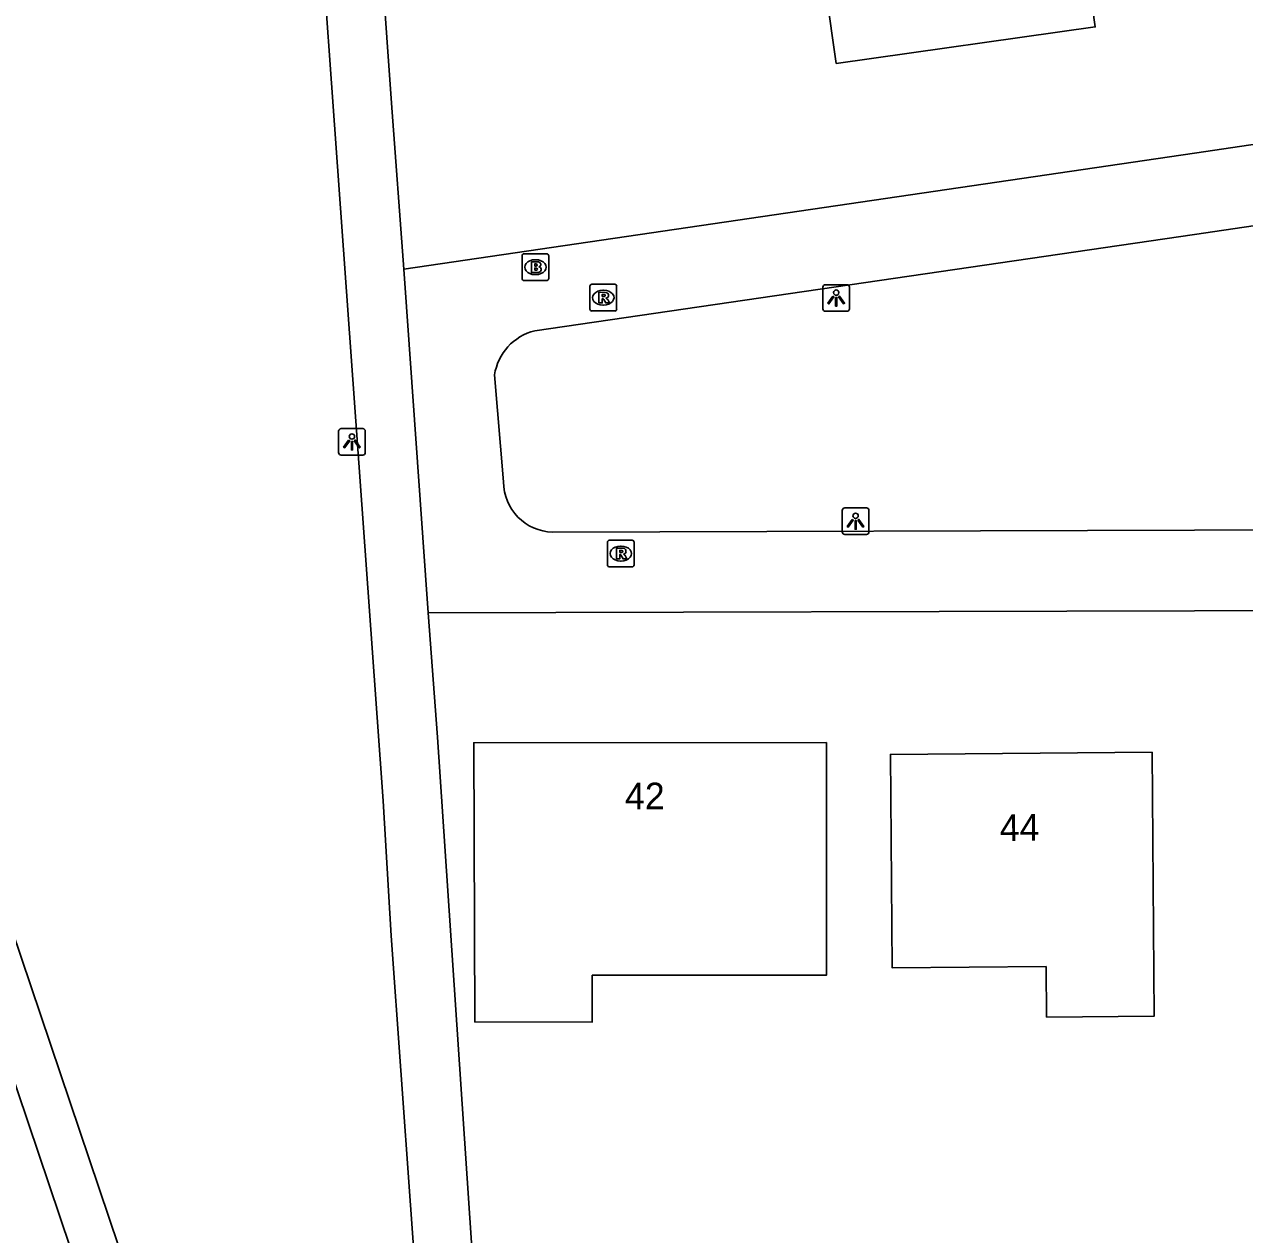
# Model space of a CAD drawing. Extents: x 162675 to 163482, y 379761 to 381227.
# Drawn here: x 162956.15 to 163001.87, y 380541.88 to 380587.25 of the extents above; entities that cross this region are included whole.
import ezdxf

# ---------------------------------------------------------------- set-up
doc = ezdxf.new("R2010")
doc.units = 0
for name, color, linetype in [('IMGEO_Brandkraan', 7, 'Continuous'), ('IMGEO_Lichtpunt', 7, 'Continuous'), ('IMGEO_Pand', 7, 'Continuous'), ('IMGEO_Pand_nummerreeks', 7, 'Continuous'), ('IMGEO_Rijbaan_lokaal_open', 7, 'Continuous'), ('IMGEO_Rioolput', 7, 'Continuous'), ('IMGEO_Voetpad_open', 7, 'Continuous')]:
    doc.layers.add(name, color=color, linetype=linetype)

msp = doc.modelspace()

# ---------------------------------------------------------------- linework, layer by layer
at = {"layer": 'IMGEO_Brandkraan'}
for p, q in [((162974.797, 380577.724), (162974.797, 380578.576)), ((162974.872, 380578.65), (162975.724, 380578.65)), ((162975.285, 380578.43), (162975.31, 380578.43)), ((162975.798, 380578.576), (162975.798, 380577.724)), ((162975.724, 380577.65), (162974.872, 380577.65)), ((162975.308, 380577.87), (162975.283, 380577.87))]:
    msp.add_line(p, q, dxfattribs=at)
for points in [[(162974.797, 380577.724), (162974.797, 380578.576)], [(162974.872, 380578.65), (162975.724, 380578.65)], [(162975.798, 380578.576), (162975.798, 380577.724)], [(162975.145, 380578.35), (162975.145, 380577.95), (162975.358, 380577.95)], [(162975.376, 380578.35), (162975.145, 380578.35)], [(162975.324, 380578.269), (162975.27, 380578.269), (162975.27, 380578.193)], [(162975.27, 380578.193), (162975.323, 380578.193)], [(162975.332, 380578.117), (162975.27, 380578.117), (162975.27, 380578.036)], [(162975.27, 380578.036), (162975.332, 380578.036)], [(162975.724, 380577.65), (162974.872, 380577.65)]]:
    msp.add_lwpolyline(points, dxfattribs=at)
for centre, radius, start, end in [((162974.874, 380578.574), 0.0765, 91.552, 178.448), ((162974.874, 380578.574), 0.0765, 91.552, 178.448), ((162975.722, 380578.574), 0.0765, 1.552, 88.448), ((162975.722, 380578.574), 0.0765, 1.552, 88.448), ((162975.325, 380578.231), 0.0379, 267.8285, 90.9355), ((162975.333, 380578.076), 0.0404, 269.8759, 90.5077), ((162975.364, 380578.201), 0.251, 268.6676, 293.5347), ((162975.38, 380578.205), 0.145, 59.4692, 91.5367), ((162975.405, 380578.252), 0.0922, 285.5137, 58.1501), ((162975.41, 380578.06), 0.105, 301.3115, 78.989), ((162974.874, 380577.726), 0.0765, 181.552, 268.448), ((162974.874, 380577.726), 0.0765, 181.552, 268.448), ((162975.722, 380577.726), 0.0765, 271.552, 358.448), ((162975.722, 380577.726), 0.0765, 271.552, 358.448)]:
    msp.add_arc(centre, radius, start, end, dxfattribs=at)
for centre, major_axis, ratio, start_param, end_param in [((162975.284, 380578.15), (-0.387, 0.002), 0.722429, 4.712389, 7.853982), ((162975.309, 380578.15), (-0.39, 0.002), 0.717154, 1.570796, 4.712389)]:
    msp.add_ellipse(centre, major_axis=major_axis, ratio=ratio, start_param=start_param, end_param=end_param, dxfattribs=at)
at = {"layer": 'IMGEO_Lichtpunt'}
for p, q in [((162986.973, 380577.492), (162986.165, 380577.492)), ((162986.973, 380577.492), (162986.165, 380577.492)), ((162986.071, 380577.397), (162986.071, 380576.59)), ((162986.071, 380577.397), (162986.071, 380576.59)), ((162987.067, 380576.59), (162987.067, 380577.397)), ((162987.067, 380576.59), (162987.067, 380577.397)), ((162986.165, 380576.496), (162986.973, 380576.496)), ((162986.165, 380576.496), (162986.973, 380576.496)), ((162967.924, 380572.003), (162967.924, 380571.196)), ((162967.924, 380572.003), (162967.924, 380571.196)), ((162968.826, 380572.098), (162968.018, 380572.098)), ((162968.826, 380572.098), (162968.018, 380572.098)), ((162968.92, 380571.196), (162968.92, 380572.003)), ((162968.92, 380571.196), (162968.92, 380572.003)), ((162968.018, 380571.102), (162968.826, 380571.102)), ((162968.018, 380571.102), (162968.826, 380571.102)), ((162986.798, 380569.031), (162986.798, 380568.224)), ((162986.798, 380569.031), (162986.798, 380568.224)), ((162987.7, 380569.126), (162986.892, 380569.126)), ((162987.7, 380569.126), (162986.892, 380569.126)), ((162987.794, 380568.224), (162987.794, 380569.031)), ((162987.794, 380568.224), (162987.794, 380569.031)), ((162986.892, 380568.13), (162987.7, 380568.13)), ((162986.892, 380568.13), (162987.7, 380568.13))]:
    msp.add_line(p, q, dxfattribs=at)
for points in [[(162986.445, 380577.061), (162986.484, 380577.033), (162986.296, 380576.771), (162986.258, 380576.798), (162986.445, 380577.061)], [(162986.547, 380577.013), (162986.594, 380577.013), (162986.594, 380576.691), (162986.547, 380576.691), (162986.547, 380577.013)], [(162986.657, 380577.033), (162986.695, 380577.06), (162986.882, 380576.798), (162986.843, 380576.77), (162986.657, 380577.033)], [(162968.298, 380571.667), (162968.337, 380571.639), (162968.149, 380571.377), (162968.111, 380571.404), (162968.298, 380571.667)], [(162968.4, 380571.619), (162968.447, 380571.619), (162968.447, 380571.297), (162968.4, 380571.297), (162968.4, 380571.619)], [(162968.51, 380571.639), (162968.548, 380571.666), (162968.735, 380571.404), (162968.696, 380571.376), (162968.51, 380571.639)], [(162987.172, 380568.695), (162987.211, 380568.667), (162987.023, 380568.405), (162986.985, 380568.432), (162987.172, 380568.695)], [(162987.274, 380568.647), (162987.321, 380568.647), (162987.321, 380568.325), (162987.274, 380568.325), (162987.274, 380568.647)], [(162987.384, 380568.667), (162987.422, 380568.694), (162987.609, 380568.432), (162987.57, 380568.404), (162987.384, 380568.667)]]:
    msp.add_lwpolyline(points, dxfattribs=at)
for centre in [(162986.57, 380577.195), (162968.423, 380571.801), (162987.297, 380568.829)]:
    msp.add_circle(centre, 0.0994, dxfattribs=at)
for centre, start, end in [((162986.165, 380577.397), 90, 180), ((162986.165, 380577.397), 90, 180), ((162986.973, 380577.397), 0, 90), ((162986.973, 380577.397), 0, 90), ((162986.165, 380576.59), 180, 270), ((162986.165, 380576.59), 180, 270), ((162986.973, 380576.59), 270, 0), ((162986.973, 380576.59), 270, 360), ((162968.018, 380572.003), 90, 180), ((162968.018, 380572.003), 90, 180), ((162968.826, 380572.003), 0, 90), ((162968.826, 380572.003), 0, 90), ((162968.018, 380571.196), 180, 270), ((162968.018, 380571.196), 180, 270), ((162968.826, 380571.196), 270, 0), ((162968.826, 380571.196), 270, 360), ((162986.892, 380569.031), 90, 180), ((162986.892, 380569.031), 90, 180), ((162987.7, 380569.031), 0, 90), ((162987.7, 380569.031), 0, 90), ((162986.892, 380568.224), 180, 270), ((162986.892, 380568.224), 180, 270), ((162987.7, 380568.224), 270, 0), ((162987.7, 380568.224), 270, 360)]:
    msp.add_arc(centre, 0.0946, start, end, dxfattribs=at)
at = {"layer": 'IMGEO_Pand'}
for points in [[(162986.566, 380585.786), (162996.277, 380587.155), (162994.895, 380596.958), (162990.904, 380596.396), (162991.162, 380594.513), (162985.449, 380593.707), (162986.566, 380585.786)], [(162977.428, 380551.603), (162977.429, 380549.85), (162973.022, 380549.854), (162972.989, 380560.318), (162986.205, 380560.328), (162986.211, 380551.61), (162977.428, 380551.603)], [(162994.454, 380550.031), (162994.436, 380551.931), (162988.666, 380551.884), (162988.602, 380559.884), (162998.404, 380559.963), (162998.484, 380550.063), (162994.454, 380550.031)]]:
    msp.add_lwpolyline(points, dxfattribs=at)
at = {"layer": 'IMGEO_Rijbaan_lokaal_open'}
for points in [[(163022.23, 380585.696), (163019.64, 380585.341), (163000, 380582.425), (162970.367, 380578.072)], [(162975.27, 380575.768), (163000, 380579.378), (163019.281, 380582.218), (163022.913, 380582.732)], [(162970.367, 380578.072), (162971.283, 380565.188)], [(162974.106, 380570.102), (162973.765, 380574.108)], [(163024.075, 380568.362), (163023.4, 380568.333), (163000, 380568.286), (162975.946, 380568.214)], [(163023.958, 380565.333), (163000, 380565.265), (162971.283, 380565.188)]]:
    msp.add_lwpolyline(points, dxfattribs=at)
for centre, radius, start, end in [((162975.768, 380573.805), 2.025, 104.2222, 171.3852), ((162975.991, 380570.099), 1.885, 179.8982, 268.6264)]:
    msp.add_arc(centre, radius, start, end, dxfattribs=at)
at = {"layer": 'IMGEO_Rioolput'}
for p, q in [((162977.416, 380577.507), (162978.268, 380577.507)), ((162977.341, 380576.581), (162977.341, 380577.433)), ((162977.829, 380577.287), (162977.854, 380577.287)), ((162978.342, 380577.433), (162978.342, 380576.581)), ((162977.852, 380576.727), (162977.827, 380576.727)), ((162978.268, 380576.507), (162977.416, 380576.507)), ((162978.071, 380567.913), (162978.923, 380567.913)), ((162977.996, 380566.987), (162977.996, 380567.839)), ((162978.484, 380567.693), (162978.509, 380567.693)), ((162978.997, 380567.839), (162978.997, 380566.987)), ((162978.507, 380567.133), (162978.482, 380567.133)), ((162978.923, 380566.913), (162978.071, 380566.913))]:
    msp.add_line(p, q, dxfattribs=at)
for points in [[(162977.416, 380577.507), (162978.268, 380577.507)], [(162977.341, 380576.581), (162977.341, 380577.433)], [(162977.93, 380577.205), (162977.678, 380577.207), (162977.678, 380576.807)], [(162977.856, 380577.126), (162977.802, 380577.126), (162977.802, 380577.045)], [(162977.802, 380577.045), (162977.854, 380577.045)], [(162978.342, 380577.433), (162978.342, 380576.581)], [(162977.678, 380576.807), (162977.802, 380576.807), (162977.802, 380576.969), (162977.813, 380576.969)], [(162977.86, 380576.94), (162977.931, 380576.807), (162978.071, 380576.807), (162978.006, 380576.933)], [(162978.268, 380576.507), (162977.416, 380576.507)], [(162978.071, 380567.913), (162978.923, 380567.913)], [(162977.996, 380566.987), (162977.996, 380567.839)], [(162978.585, 380567.611), (162978.333, 380567.613), (162978.333, 380567.213)], [(162978.511, 380567.532), (162978.457, 380567.532), (162978.457, 380567.451)], [(162978.457, 380567.451), (162978.509, 380567.451)], [(162978.997, 380567.839), (162978.997, 380566.987)], [(162978.333, 380567.213), (162978.457, 380567.213), (162978.457, 380567.375), (162978.468, 380567.375)], [(162978.515, 380567.346), (162978.586, 380567.213), (162978.726, 380567.213), (162978.661, 380567.339)], [(162978.923, 380566.913), (162978.071, 380566.913)]]:
    msp.add_lwpolyline(points, dxfattribs=at)
for centre, radius, start, end in [((162977.418, 380577.431), 0.0765, 91.552, 178.448), ((162977.418, 380577.431), 0.0765, 91.552, 178.448), ((162978.266, 380577.431), 0.0765, 1.552, 88.448), ((162978.266, 380577.431), 0.0765, 1.552, 88.448), ((162977.838, 380577.234), 0.19, 274.7715, 282.9687), ((162977.862, 380577.03), 0.0964, 77.0061, 93.1865), ((162977.876, 380577.087), 0.0378, 276.6634, 79.6772), ((162977.929, 380577.095), 0.109, 350.3612, 89.416), ((162977.927, 380577.095), 0.112, 277.5842, 350.9817), ((162977.418, 380576.583), 0.0765, 181.552, 268.448), ((162977.418, 380576.583), 0.0765, 181.552, 268.448), ((162977.812, 380576.916), 0.0533, 26.0293, 88.6989), ((162977.911, 380576.88), 0.108, 29.5134, 73.7905), ((162978.266, 380576.583), 0.0765, 271.552, 358.448), ((162978.266, 380576.583), 0.0765, 271.552, 358.448), ((162978.073, 380567.837), 0.0765, 91.552, 178.448), ((162978.073, 380567.837), 0.0765, 91.552, 178.448), ((162978.921, 380567.837), 0.0765, 1.552, 88.448), ((162978.921, 380567.837), 0.0765, 1.552, 88.448), ((162978.493, 380567.64), 0.19, 274.7715, 282.9687), ((162978.517, 380567.436), 0.0964, 77.0061, 93.1865), ((162978.531, 380567.493), 0.0378, 276.6634, 79.6772), ((162978.584, 380567.501), 0.109, 350.3612, 89.416), ((162978.582, 380567.501), 0.112, 277.5842, 350.9817), ((162978.073, 380566.989), 0.0765, 181.552, 268.448), ((162978.073, 380566.989), 0.0765, 181.552, 268.448), ((162978.467, 380567.322), 0.0533, 26.0293, 88.6989), ((162978.566, 380567.286), 0.108, 29.5134, 73.7905), ((162978.921, 380566.989), 0.0765, 271.552, 358.448), ((162978.921, 380566.989), 0.0765, 271.552, 358.448)]:
    msp.add_arc(centre, radius, start, end, dxfattribs=at)
for centre, major_axis, ratio, start_param, end_param in [((162977.828, 380577.007), (-0.387, 0.002), 0.722429, 4.712389, 7.853982), ((162977.853, 380577.007), (-0.39, 0.002), 0.717154, 1.570796, 4.712389), ((162978.483, 380567.413), (-0.387, 0.002), 0.722429, 4.712389, 7.853982), ((162978.508, 380567.413), (-0.39, 0.002), 0.717154, 1.570796, 4.712389)]:
    msp.add_ellipse(centre, major_axis=major_axis, ratio=ratio, start_param=start_param, end_param=end_param, dxfattribs=at)
at = {"layer": 'IMGEO_Voetpad_open'}
for points in [[(162966.701, 380629.588), (162966.959, 380625.81), (162969.904, 380584.293), (162970.367, 380578.072)], [(162972.784, 380512.688), (162969.886, 380553.083), (162969.587, 380558.14), (162965.481, 380615.267)], [(162969.52, 380512.258), (162935.972, 380611.742)], [(162971.283, 380565.188), (162971.633, 380560.525), (162974.83, 380512.958)], [(162967.762, 380512.026), (162950.347, 380563.704), (162940.106, 380561.095)]]:
    msp.add_lwpolyline(points, dxfattribs=at)

# ---------------------------------------------------------------- texts
at = {"layer": 'IMGEO_Pand_nummerreeks'}
for s, rotation, p in [('42', 0.0458, (162978.655, 380557.822)), ('44', 0.4618, (162992.703, 380556.637))]:
    msp.add_text(s, height=1, rotation=rotation, dxfattribs=at).set_placement(p)

doc.saveas('drawing.dxf')
